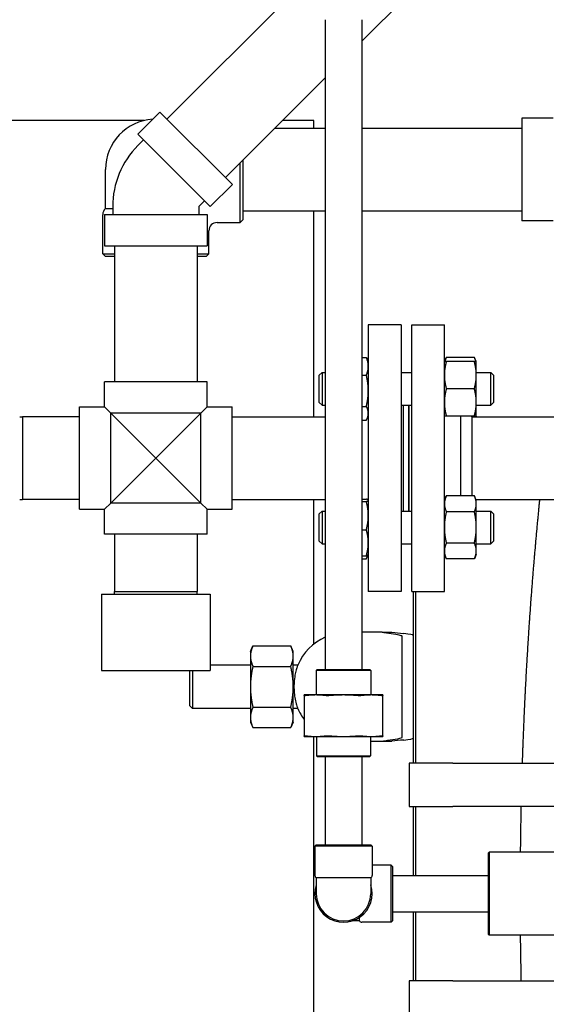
# Model space of a CAD drawing. Header units: inches. Extents: x 24 to 1128, y -69 to 748.
# Tile 315 of 656: x 472 to 484, y 616 to 639. Entities that reach past the tile are written whole.
import ezdxf

# ---------------------------------------------------------------- set-up
doc = ezdxf.new("R2010")
doc.units = ezdxf.units.IN
doc.header["$LTSCALE"] = 32
doc.header["$MEASUREMENT"] = 0
doc.layers.add('Dimension (ANSI)', color=7, linetype='Continuous', lineweight=25)
doc.layers.add('Visible (ANSI)', color=7, linetype='Continuous', lineweight=30)
doc.styles.add('Note Text (ANSI)', font='tahoma.ttf')
doc.dimstyles.new('SB Fraction-16 (ANSI)', dxfattribs={"dimscale": 32, "dimtxt": 0.125, "dimasz": 0.098425, "dimexe": 0.125, "dimexo": 0.0625, "dimgap": 0.031496, "dimtad": 0, "dimtih": 1, "dimtoh": 1, "dimdec": 4, "dimrnd": 1e-08, "dimzin": 0, "dimdsep": 46, "dimlunit": 5, "dimtxsty": 'Note Text (ANSI)', "dimcen": 0.09, "dimdle": 0.393701, "dimclrd": 256, "dimclre": 256, "dimclrt": 256, "dimadec": 0, "dimazin": 3, "dimtfac": 0.96, "dimtofl": 0, "dimtmove": 0, "dimatfit": 3, "dimfxl": 1, "dimfrac": 2, "dimtolj": 1, "dimtzin": 12, "dimlwd": -1, "dimlwe": -1, "dimarcsym": 0})

# ---------------------------------------------------------------- blocks, each defined once
blk = doc.blocks.new('*D18')
at = {"layer": 'Defpoints', "color": 0, "transparency": 16777216}
for p in [(496.281, 687.669), (344.474, 549.669), (496.281, 549.669)]:
    blk.add_point(p, dxfattribs=at)
at = {"layer": 'Dimension (ANSI)', "transparency": 16777216}
for p, q in [((494.281, 687.669), (340.474, 687.669)), ((344.474, 684.519), (344.474, 621.768)), ((344.474, 552.818), (344.474, 615.569)), ((494.281, 549.669), (340.474, 549.669))]:
    blk.add_line(p, q, dxfattribs=at)
for points in [[(343.949, 684.519), (344.999, 684.519), (344.474, 687.669)], [(343.949, 552.818), (344.999, 552.818), (344.474, 549.669)]]:
    blk.add_solid(points, dxfattribs=at)
at = {"layer": 'Dimension (ANSI)', "transparency": 16777216, "insert": (340.372, 620.76), "char_height": 4, "attachment_point": 1, "style": 'Note Text (ANSI)'}
blk.add_mtext('\\A1;138', dxfattribs=at)

msp = doc.modelspace()

# ---------------------------------------------------------------- linework, layer by layer
at = {"layer": 'Visible (ANSI)'}
for p, q in [((475.59689, 636.45159), (479.02573, 639.88043)), ((480.07033, 638.23803), (481.27033, 639.43803)), ((479.23033, 638.73303), (479.23033, 623.81353)), ((480.07033, 638.73303), (480.07033, 623.81353)), ((476.94039, 635.10809), (479.23033, 637.39803)), ((474.92973, 636.10334), (475.43744, 636.61104)), ((477.09984, 634.94864), (475.43744, 636.61104)), ((475.07533, 636.41853), (471.28063, 636.41853)), ((478.96813, 636.41853), (478.25083, 636.41853)), ((478.96813, 636.24353), (478.96813, 636.41853)), ((483.74189, 636.46903), (483.74189, 634.11803)), ((484.45989, 636.46903), (483.74189, 636.46903)), ((476.59214, 634.44093), (474.92973, 636.10334)), ((478.07583, 636.24353), (479.23033, 636.24353)), ((480.07033, 636.24353), (483.74189, 636.24353)), ((474.93226, 635.84353), (475.0609, 635.97217)), ((477.27983, 634.07478), (477.27983, 635.44753)), ((477.34233, 635.51003), (477.34233, 634.13728)), ((474.18608, 634.39578), (474.18608, 635.29353)), ((476.59214, 634.44093), (477.09984, 634.94864)), ((476.33233, 634.44346), (476.46097, 634.5721)), ((474.18608, 634.39578), (474.35233, 634.39578)), ((474.35233, 634.44346), (474.35233, 634.26153)), ((476.33233, 634.44346), (476.33233, 634.26153)), ((477.34233, 634.34353), (479.23033, 634.34353)), ((478.96813, 629.61853), (478.96813, 634.34353)), ((480.07033, 634.34353), (483.74189, 634.34353)), ((474.12358, 633.35603), (474.12358, 634.25603)), ((474.16683, 634.26153), (476.51783, 634.26153)), ((474.16683, 634.26153), (474.16683, 633.54353)), ((476.51783, 634.26153), (476.51783, 633.54353)), ((476.74858, 634.07478), (477.27983, 634.07478)), ((477.34233, 634.13728), (477.27983, 634.07478)), ((484.45989, 634.11803), (483.74189, 634.11803)), ((476.56108, 633.35603), (476.56108, 633.88728)), ((474.16683, 633.54353), (476.51783, 633.54353)), ((474.39233, 633.54353), (474.39233, 630.41853)), ((476.29233, 633.54353), (476.29233, 630.41853)), ((474.12358, 633.35603), (474.39233, 633.35603)), ((474.18608, 633.29353), (474.12358, 633.35603)), ((474.39233, 633.29353), (474.18608, 633.29353)), ((476.29233, 633.35603), (476.56108, 633.35603)), ((476.49858, 633.29353), (476.29233, 633.29353)), ((476.49858, 633.29353), (476.56108, 633.35603)), ((480.21983, 631.72853), (480.21983, 625.60853)), ((480.96983, 631.72853), (480.21983, 631.72853)), ((480.96983, 631.72853), (480.96983, 625.60853)), ((481.21483, 625.60853), (481.21483, 631.72853)), ((481.21483, 631.72853), (481.96483, 631.72853)), ((481.96483, 625.60853), (481.96483, 631.72853)), ((480.07033, 630.97919), (480.17474, 630.97919)), ((480.21983, 630.88452), (480.1878, 630.95321)), ((481.96483, 630.88452), (482.00992, 630.98121)), ((482.65374, 630.98121), (482.00992, 630.98121)), ((482.65374, 630.88452), (482.00992, 630.88452)), ((482.69883, 630.88452), (482.65374, 630.98121)), ((482.69883, 630.57202), (482.69883, 630.88452)), ((479.09483, 630.57202), (479.15733, 630.63452)), ((479.09483, 629.94702), (479.09483, 630.57202)), ((479.15733, 630.63452), (479.15733, 629.88452)), ((479.15733, 630.63452), (479.23033, 630.63452)), ((480.07033, 630.57264), (480.17474, 630.57264)), ((480.96983, 630.63452), (481.21483, 630.63452)), ((482.69883, 630.63452), (483.03233, 630.63452)), ((482.69883, 629.94702), (482.69883, 630.57202)), ((483.03233, 629.88452), (483.03233, 630.63452)), ((483.09483, 630.57202), (483.03233, 630.63452)), ((483.09483, 630.57202), (483.09483, 629.94702)), ((476.51783, 630.41853), (474.16683, 630.41853)), ((474.16683, 629.84403), (474.16683, 630.41853)), ((476.51783, 629.84403), (476.51783, 630.41853)), ((482.65374, 630.25952), (482.00992, 630.25952)), ((473.59233, 627.49303), (473.59233, 629.84403)), ((473.59233, 629.84403), (474.16683, 629.84403)), ((474.16683, 629.84403), (474.31033, 629.70053)), ((476.37433, 629.70053), (476.51783, 629.84403)), ((476.51783, 629.84403), (477.09233, 629.84403)), ((477.09233, 627.49303), (477.09233, 629.84403)), ((479.09483, 629.94702), (479.15733, 629.88452)), ((479.15733, 629.88452), (479.23033, 629.88452)), ((480.07033, 629.85297), (480.17474, 629.85297)), ((480.96983, 629.88452), (481.21483, 629.88452)), ((481.02983, 627.45254), (481.02983, 629.88452)), ((481.14983, 627.45254), (481.14983, 629.88452)), ((481.15483, 627.45254), (481.15483, 629.88452)), ((482.69883, 629.63452), (482.69883, 629.94702)), ((482.69883, 629.88452), (483.03233, 629.88452)), ((483.09483, 629.94702), (483.03233, 629.88452)), ((472.21733, 629.61689), (472.27983, 629.61853)), ((472.27983, 629.61853), (472.27983, 627.71853)), ((473.59233, 629.61853), (472.27983, 629.61853)), ((476.37433, 629.70053), (474.31033, 629.70053)), ((474.31033, 629.70053), (475.34233, 628.66853)), ((474.31033, 627.63653), (474.31033, 629.70053)), ((475.34233, 628.66853), (476.37433, 629.70053)), ((476.37433, 627.63653), (476.37433, 629.70053)), ((477.09233, 629.61853), (479.23033, 629.61853)), ((480.07033, 629.53985), (480.17474, 629.53985)), ((480.21983, 629.63452), (480.1878, 629.56583)), ((482.65374, 629.63452), (482.00992, 629.63452)), ((482.34483, 627.79923), (482.34483, 629.63452)), ((482.59483, 629.61853), (482.57884, 629.63452)), ((482.59483, 629.61853), (484.59233, 629.61853)), ((482.59483, 629.61853), (482.59483, 628.66853)), ((482.69883, 629.63452), (482.69137, 629.61853)), ((475.34233, 628.66853), (474.31033, 627.63653)), ((476.37433, 627.63653), (475.34233, 628.66853)), ((482.59483, 628.66853), (482.59483, 627.79923)), ((472.21733, 627.72017), (472.27983, 627.71853)), ((473.59233, 627.71853), (472.27983, 627.71853)), ((477.09233, 627.71853), (479.23033, 627.71853)), ((478.96813, 624.39638), (478.96813, 627.71853)), ((480.07033, 627.72776), (480.17474, 627.72776)), ((481.96483, 627.70254), (482.00992, 627.79923)), ((482.65374, 627.79923), (482.00992, 627.79923)), ((482.69883, 627.70254), (482.65374, 627.79923)), ((482.69137, 627.71853), (484.59233, 627.71853)), ((473.59233, 627.49303), (474.16683, 627.49303)), ((474.31033, 627.63653), (474.16683, 627.49303)), ((474.16683, 626.91853), (474.16683, 627.49303)), ((476.37433, 627.63653), (474.31033, 627.63653)), ((476.51783, 627.49303), (476.37433, 627.63653)), ((476.51783, 626.91853), (476.51783, 627.49303)), ((476.51783, 627.49303), (477.09233, 627.49303)), ((480.07033, 627.67382), (480.17474, 627.67382)), ((480.21983, 627.70254), (480.21901, 627.70429)), ((482.69883, 627.61881), (482.69883, 627.70254)), ((482.69883, 627.07754), (482.69883, 627.61881)), ((479.09483, 627.39004), (479.15733, 627.45254)), ((479.09483, 626.76504), (479.09483, 627.39004)), ((479.15733, 627.45254), (479.15733, 626.70254)), ((479.15733, 627.45254), (479.23033, 627.45254)), ((480.96983, 627.45254), (481.21483, 627.45254)), ((482.65374, 627.43838), (482.00992, 627.43838)), ((482.69883, 627.45254), (483.03233, 627.45254)), ((483.03233, 626.70254), (483.03233, 627.45254)), ((483.09483, 627.39004), (483.03233, 627.45254)), ((483.09483, 627.39004), (483.09483, 626.76504)), ((482.69883, 626.53627), (482.69883, 627.07754)), ((476.51783, 626.91853), (474.16683, 626.91853)), ((474.39233, 626.91853), (474.39233, 625.60603)), ((476.29233, 626.91853), (476.29233, 625.60603)), ((480.07033, 627.0236), (480.17474, 627.0236)), ((479.09483, 626.76504), (479.15733, 626.70254)), ((479.15733, 626.70254), (479.23033, 626.70254)), ((480.96983, 626.70254), (481.21483, 626.70254)), ((482.65374, 626.7167), (482.00992, 626.7167)), ((482.69883, 626.70254), (483.03233, 626.70254)), ((483.09483, 626.76504), (483.03233, 626.70254)), ((480.07033, 626.42732), (480.17474, 626.42732)), ((480.21901, 626.45079), (480.1878, 626.38385)), ((480.21983, 626.45254), (480.21901, 626.45079)), ((481.96483, 626.45254), (482.00992, 626.35585)), ((482.69883, 626.45254), (482.65374, 626.35585)), ((482.69883, 626.45254), (482.69883, 626.53627)), ((480.07033, 626.35787), (480.17474, 626.35787)), ((482.65374, 626.35585), (482.00992, 626.35585)), ((474.09233, 625.54353), (476.59233, 625.54353)), ((474.09233, 625.54353), (474.09233, 623.79353)), ((474.39233, 625.60603), (476.29233, 625.60603)), ((474.39397, 625.54353), (474.39233, 625.60603)), ((476.29069, 625.54353), (476.29233, 625.60603)), ((476.59233, 625.54353), (476.59233, 623.79353)), ((480.96983, 625.60853), (480.21983, 625.60853)), ((481.21483, 625.60853), (481.96483, 625.60853)), ((481.24679, 625.60847), (481.24679, 621.66853)), ((481.30929, 621.66853), (481.30929, 625.60847)), ((480.53372, 624.66853), (480.07032, 624.66853)), ((480.53372, 624.66853), (480.76004, 624.66853)), ((480.99679, 624.23152), (480.99679, 624.57148)), ((477.51279, 624.23103), (477.5714, 624.35672)), ((477.5714, 624.35672), (478.43817, 624.35672)), ((478.49679, 624.23103), (478.43817, 624.35672)), ((477.51279, 624.23103), (477.51279, 624.12218)), ((477.51279, 624.12218), (477.51279, 623.41853)), ((478.49679, 624.12218), (478.49679, 624.23103)), ((478.49679, 623.41853), (478.49679, 624.12218)), ((480.99679, 622.60554), (480.99679, 624.23152)), ((477.51279, 623.91853), (476.59233, 623.91853)), ((477.5714, 623.88763), (478.43817, 623.88763)), ((478.60114, 623.91853), (478.49679, 623.91853)), ((474.09233, 623.79353), (476.59233, 623.79353)), ((476.12179, 622.98103), (476.12179, 623.79353)), ((476.18429, 623.79353), (476.18429, 622.91853)), ((479.04616, 623.81353), (479.02533, 623.7927)), ((480.27533, 623.7927), (479.02533, 623.7927)), ((479.02533, 623.7927), (479.02533, 623.23003)), ((479.04616, 623.81353), (480.2545, 623.81353)), ((480.2545, 623.81353), (480.27533, 623.7927)), ((480.27533, 623.7927), (480.27533, 623.23003)), ((477.51279, 623.41853), (477.51279, 622.71488)), ((478.49679, 622.71488), (478.49679, 623.41853)), ((479.01393, 623.23003), (478.75033, 623.23003)), ((478.75033, 623.21515), (478.75033, 622.29241)), ((479.65033, 623.23003), (479.01393, 623.23003)), ((480.28673, 623.23003), (479.65033, 623.23003)), ((480.55033, 623.23003), (480.28673, 623.23003)), ((480.55033, 622.29241), (480.55033, 623.21515)), ((476.12179, 622.98103), (476.18429, 622.91853)), ((477.51279, 622.91853), (476.18429, 622.91853)), ((477.5714, 622.94943), (478.43817, 622.94943)), ((478.60114, 622.91853), (478.49679, 622.91853)), ((477.51279, 622.71488), (477.51279, 622.60603)), ((477.51279, 622.60603), (477.5714, 622.48034)), ((478.49679, 622.60603), (478.43817, 622.48034)), ((478.49679, 622.60603), (478.49679, 622.71488)), ((480.99679, 622.26558), (480.99679, 622.60554)), ((477.5714, 622.48034), (478.43817, 622.48034)), ((478.75033, 622.27753), (479.01393, 622.27753)), ((478.96813, 614.89638), (478.96813, 622.27753)), ((479.01393, 622.27753), (479.65033, 622.27753)), ((479.03158, 622.27753), (479.03158, 621.83436)), ((479.65033, 622.27753), (480.28673, 622.27753)), ((480.26908, 622.27753), (480.26908, 621.83436)), ((480.26908, 622.16853), (480.53372, 622.16853)), ((480.28673, 622.27753), (480.55033, 622.27753)), ((480.53372, 622.16853), (480.76004, 622.16853)), ((479.03158, 621.83436), (480.26908, 621.83436)), ((479.05241, 621.81353), (479.03158, 621.83436)), ((480.24825, 621.81353), (479.05241, 621.81353)), ((479.23033, 621.81353), (479.23033, 619.79353)), ((480.07033, 621.81353), (480.07033, 619.79353)), ((480.24825, 621.81353), (480.26908, 621.83436)), ((482.15563, 621.66853), (481.15563, 621.66853)), ((481.15563, 621.66853), (481.15563, 620.66853)), ((482.15563, 621.66853), (492.15563, 621.66853)), ((481.15563, 620.66853), (482.15563, 620.66853)), ((481.24679, 620.66851), (481.24679, 619.08853)), ((481.30929, 619.08853), (481.30929, 620.66851)), ((492.15563, 620.66853), (482.15563, 620.66853)), ((479.02533, 619.79353), (478.99408, 619.76228)), ((480.30658, 619.76228), (478.99408, 619.76228)), ((478.99408, 619.76228), (478.99408, 619.08803)), ((479.02533, 619.79353), (480.27533, 619.79353)), ((480.27533, 619.79353), (480.30658, 619.76228)), ((480.30658, 619.76228), (480.30658, 619.08803)), ((482.97974, 619.6029), (482.99536, 619.61853)), ((482.97974, 617.73415), (482.97974, 619.6029)), ((482.99536, 619.61853), (482.99536, 617.71853)), ((485.12164, 619.61853), (482.99536, 619.61853)), ((480.74408, 619.32478), (480.30658, 619.32478)), ((480.74408, 618.01228), (480.74408, 619.32478)), ((480.77533, 619.29353), (480.74408, 619.32478)), ((480.77533, 619.29353), (480.77533, 618.04353)), ((480.27533, 619.0339), (479.02533, 619.0339)), ((479.02533, 619.0339), (479.02533, 618.66853)), ((480.27533, 619.0339), (480.27533, 618.66853)), ((480.77533, 619.08853), (482.97974, 619.08853)), ((480.77533, 618.24853), (482.97974, 618.24853)), ((481.24679, 618.24854), (481.24679, 616.66854)), ((481.30929, 616.66854), (481.30929, 618.24854)), ((480.0157, 618.04353), (479.85043, 618.04353)), ((480.0157, 618.04353), (480.0157, 618.1183)), ((480.74408, 618.01228), (480.06983, 618.01228)), ((480.77533, 618.04353), (480.74408, 618.01228)), ((482.97974, 617.73415), (482.99536, 617.71853)), ((485.12164, 617.71853), (482.99536, 617.71853)), ((482.15563, 616.66853), (481.15563, 616.66853)), ((481.15563, 616.66853), (481.15563, 615.66853)), ((482.15563, 616.66853), (492.15563, 616.66853))]:
    msp.add_line(p, q, dxfattribs=at)
for centre, radius, start, end in [((475.34233, 635.29353), 1.15625, 93.379962, 180), ((476.33233, 634.44346), 1.98, 135, 180), ((474.31108, 634.25603), 0.1875, 131.810315, 180), ((476.74858, 633.88728), 0.1875, 90, 180), ((479.74679, 623.41853), 1.25, 114.403737, 156.421822), ((479.74679, 623.41853), 1.25, 203.578178, 217.139886), ((479.05658, 619.08803), 0.0625, 180, 240), ((480.24408, 619.08803), 0.0625, 300, 0), ((479.65033, 618.66853), 0.65625, 162.24721, 17.75279), ((479.65033, 618.66853), 0.625, 180, 0), ((480.06983, 618.07478), 0.0625, 210, 270)]:
    msp.add_arc(centre, radius, start, end, dxfattribs=at)
for centre, major_axis, start_param, end_param in [((489.64679, 624.84843), (-9.65, 0), 0.40039701, 0.46748636), ((479.24679, 624.59733), (2, 0), 0, 0.46748636), ((489.64679, 621.98863), (9.65, 0), 2.67410629, 2.74119564), ((479.24679, 622.23973), (-2, 0), 2.67410629, 3.14159265)]:
    msp.add_ellipse(centre, major_axis=major_axis, ratio=0.04782887, start_param=start_param, end_param=end_param, dxfattribs=at)
for points, weights in [([(480.17474, 630.97919), (480.18186, 630.96594), (480.1878, 630.95321)], [1, 1.00580630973, 1.00983612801]), ([(480.21983, 630.77591), (480.21983, 630.87025), (480.17474, 630.97919)], [1, 1.0379548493, 1]), ([(481.96483, 630.88452), (481.96483, 630.88452), (482.00992, 630.88452)], [1, 1.0379548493, 1]), ([(482.00992, 630.88452), (481.96483, 630.71705), (481.96483, 630.57202)], [1, 1.0379548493, 1]), ([(482.00992, 630.98121), (481.98614, 630.93023), (481.97511, 630.88452)], [1, 1.01965956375, 1.01895290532]), ([(482.68855, 630.88452), (482.67752, 630.93023), (482.65374, 630.98121)], [1.01895290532, 1.01965956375, 1]), ([(482.69883, 630.57202), (482.69883, 630.71705), (482.65374, 630.88452)], [1, 1.0379548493, 1]), ([(482.65374, 630.88452), (482.69883, 630.88452), (482.69883, 630.88452)], [1, 1.0379548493, 1]), ([(480.17474, 630.57264), (480.21983, 630.68157), (480.21983, 630.77591)], [1, 1.0379548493, 1]), ([(480.21983, 630.2128), (480.21983, 630.3798), (480.17474, 630.57264)], [1, 1.0379548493, 1]), ([(481.96483, 630.57202), (481.96483, 630.42699), (482.00992, 630.25952)], [1, 1.0379548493, 1]), ([(482.65374, 630.25952), (482.69883, 630.42699), (482.69883, 630.57202)], [1, 1.0379548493, 1]), ([(480.17474, 629.85297), (480.21983, 630.0458), (480.21983, 630.2128)], [1, 1.0379548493, 1]), ([(482.00992, 630.25952), (481.96483, 630.09205), (481.96483, 629.94702)], [1, 1.0379548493, 1]), ([(482.69883, 629.94702), (482.69883, 630.09205), (482.65374, 630.25952)], [1, 1.0379548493, 1]), ([(480.21983, 629.69641), (480.21983, 629.76907), (480.17474, 629.85297)], [1, 1.0379548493, 1]), ([(481.96483, 629.94702), (481.96483, 629.80199), (482.00992, 629.63452)], [1, 1.0379548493, 1]), ([(482.65374, 629.63452), (482.69883, 629.80199), (482.69883, 629.94702)], [1, 1.0379548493, 1]), ([(480.17474, 629.53985), (480.21983, 629.62375), (480.21983, 629.69641)], [1, 1.0379548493, 1]), ([(482.00992, 629.63452), (481.96483, 629.63452), (481.96483, 629.63452)], [1, 1.0379548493, 1]), ([(482.69883, 629.63452), (482.69883, 629.63452), (482.65374, 629.63452)], [1, 1.0379548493, 1]), ([(482.68435, 629.61853), (482.68663, 629.62658), (482.68855, 629.63452)], [1.01858442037, 1.01907558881, 1.01895290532]), ([(480.21983, 627.70079), (480.21983, 627.71331), (480.17474, 627.72776)], [1, 1.0379548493, 1]), ([(482.00992, 627.79923), (481.96483, 627.70254), (481.96483, 627.61881)], [1, 1.0379548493, 1]), ([(482.69883, 627.61881), (482.69883, 627.70254), (482.65374, 627.79923)], [1, 1.0379548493, 1]), ([(480.17474, 627.67382), (480.21983, 627.68827), (480.21983, 627.70079)], [1, 1.0379548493, 1]), ([(480.21983, 627.34871), (480.21983, 627.49959), (480.17474, 627.67382)], [1, 1.0379548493, 1]), ([(481.96483, 627.61881), (481.96483, 627.53507), (482.00992, 627.43838)], [1, 1.0379548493, 1]), ([(482.65374, 627.43838), (482.69883, 627.53507), (482.69883, 627.61881)], [1, 1.0379548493, 1]), ([(480.17474, 627.0236), (480.21983, 627.19782), (480.21983, 627.34871)], [1, 1.0379548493, 1]), ([(482.00992, 627.43838), (481.96483, 627.24501), (481.96483, 627.07754)], [1, 1.0379548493, 1]), ([(482.69883, 627.07754), (482.69883, 627.24501), (482.65374, 627.43838)], [1, 1.0379548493, 1]), ([(481.96483, 627.07754), (481.96483, 626.91007), (482.00992, 626.7167)], [1, 1.0379548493, 1]), ([(482.65374, 626.7167), (482.69883, 626.91007), (482.69883, 627.07754)], [1, 1.0379548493, 1]), ([(480.21983, 626.72546), (480.21983, 626.86382), (480.17474, 627.0236)], [1, 1.0379548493, 1]), ([(480.17474, 626.42732), (480.21983, 626.58709), (480.21983, 626.72546)], [1, 1.0379548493, 1]), ([(482.00992, 626.7167), (481.96483, 626.62001), (481.96483, 626.53627)], [1, 1.0379548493, 1]), ([(482.69883, 626.53627), (482.69883, 626.62001), (482.65374, 626.7167)], [1, 1.0379548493, 1]), ([(480.21901, 626.45079), (480.21393, 626.43988), (480.17474, 626.42732)], [1.00887854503, 1.03282122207, 1]), ([(480.17474, 626.35787), (480.19852, 626.40211), (480.20955, 626.44177)], [1, 1.01965956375, 1.01895290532]), ([(481.96483, 626.53627), (481.96483, 626.45254), (482.00992, 626.35585)], [1, 1.0379548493, 1]), ([(482.65374, 626.35585), (482.69883, 626.45254), (482.69883, 626.53627)], [1, 1.0379548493, 1]), ([(477.5714, 624.35672), (477.51279, 624.23103), (477.51279, 624.12218)], [1, 1.0379548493, 1]), ([(478.49679, 624.12218), (478.49679, 624.23103), (478.43817, 624.35672)], [1, 1.0379548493, 1]), ([(477.51279, 624.12218), (477.51279, 624.01332), (477.5714, 623.88763)], [1, 1.0379548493, 1]), ([(478.43817, 623.88763), (478.49679, 624.01332), (478.49679, 624.12218)], [1, 1.0379548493, 1]), ([(477.5714, 623.88763), (477.51279, 623.63624), (477.51279, 623.41853)], [1, 1.0379548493, 1]), ([(478.49679, 623.41853), (478.49679, 623.63624), (478.43817, 623.88763)], [1, 1.0379548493, 1]), ([(477.51279, 623.41853), (477.51279, 623.20082), (477.5714, 622.94943)], [1, 1.0379548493, 1]), ([(478.43817, 622.94943), (478.49679, 623.20082), (478.49679, 623.41853)], [1, 1.0379548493, 1]), ([(478.75033, 623.21515), (478.75033, 623.23003), (478.75033, 623.23003)], [1.06851824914, 1.04951712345, 1]), ([(479.01393, 623.23003), (478.90384, 623.23003), (478.78694, 623.21515)], [1, 1.04951712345, 1.06851824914]), ([(479.24093, 623.21515), (479.12403, 623.23003), (479.01393, 623.23003)], [1.06851824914, 1.04951712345, 1]), ([(479.65033, 623.23003), (479.49463, 623.23003), (479.32932, 623.21515)], [1, 1.04951712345, 1.06851824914]), ([(479.97135, 623.21515), (479.80603, 623.23003), (479.65033, 623.23003)], [1.06851824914, 1.04951712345, 1]), ([(480.28673, 623.23003), (480.17663, 623.23003), (480.05973, 623.21515)], [1, 1.04951712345, 1.06851824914]), ([(480.51372, 623.21515), (480.39683, 623.23003), (480.28673, 623.23003)], [1.06851824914, 1.04951712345, 1]), ([(480.55033, 623.23003), (480.55033, 623.23003), (480.55033, 623.21515)], [1, 1.04951712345, 1.06851824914]), ([(477.5714, 622.94943), (477.51279, 622.82374), (477.51279, 622.71488)], [1, 1.0379548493, 1]), ([(478.49679, 622.71488), (478.49679, 622.82374), (478.43817, 622.94943)], [1, 1.0379548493, 1]), ([(477.51279, 622.71488), (477.51279, 622.60603), (477.5714, 622.48034)], [1, 1.0379548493, 1]), ([(478.43817, 622.48034), (478.49679, 622.60603), (478.49679, 622.71488)], [1, 1.0379548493, 1]), ([(478.75033, 622.27753), (478.75033, 622.27753), (478.75033, 622.29241)], [1, 1.04951712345, 1.06851824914]), ([(478.78694, 622.29241), (478.90384, 622.27753), (479.01393, 622.27753)], [1.06851824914, 1.04951712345, 1]), ([(479.01393, 622.27753), (479.12403, 622.27753), (479.24093, 622.29241)], [1, 1.04951712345, 1.06851824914]), ([(479.32932, 622.29241), (479.49463, 622.27753), (479.65033, 622.27753)], [1.06851824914, 1.04951712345, 1]), ([(479.65033, 622.27753), (479.80603, 622.27753), (479.97135, 622.29241)], [1, 1.04951712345, 1.06851824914]), ([(480.05973, 622.29241), (480.17663, 622.27753), (480.28673, 622.27753)], [1.06851824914, 1.04951712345, 1]), ([(480.28673, 622.27753), (480.39683, 622.27753), (480.51372, 622.29241)], [1, 1.04951712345, 1.06851824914]), ([(480.55033, 622.29241), (480.55033, 622.27753), (480.55033, 622.27753)], [1.06851824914, 1.04951712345, 1])]:
    msp.add_rational_spline(points, weights, degree=2, dxfattribs=at)
for points, knots in [([(484.14996, 627.71853), (484.14721, 627.69116), (484.14441, 627.66326), (484.14158, 627.63485), (484.14082, 627.62726), (484.14006, 627.61963), (484.1393, 627.61197), (484.13574, 627.57608), (484.13211, 627.5394), (484.12844, 627.50195), (484.12468, 627.46357), (484.12086, 627.42436), (484.11699, 627.38434), (484.11614, 627.37561), (484.1153, 627.36685), (484.11445, 627.35804), (484.11103, 627.32256), (484.10758, 627.28651), (484.10409, 627.24991), (484.10321, 627.24061), (484.10232, 627.23128), (484.10144, 627.22191), (484.09787, 627.18432), (484.09428, 627.14615), (484.09066, 627.10743), (484.08625, 627.06026), (484.0818, 627.01214), (484.0773, 626.96315), (484.07635, 626.95279), (484.0754, 626.94239), (484.07444, 626.93196), (484.07081, 626.89218), (484.06715, 626.85184), (484.06347, 626.811), (484.06312, 626.80702), (484.06276, 626.80303), (484.0624, 626.79905), (484.06178, 626.79218), (484.06116, 626.78529), (484.06055, 626.77839), (484.05727, 626.74183), (484.05398, 626.70488), (484.05069, 626.66757), (484.04408, 626.59272), (484.03741, 626.51614), (484.03072, 626.43802), (484.02972, 626.4263), (484.02871, 626.41455), (484.02771, 626.40277), (484.02242, 626.34067), (484.01711, 626.27763), (484.0118, 626.21375), (484.01106, 626.20483), (484.01032, 626.1959), (484.00958, 626.18695), (484.00932, 626.18373), (484.00905, 626.18051), (484.00878, 626.17729), (484.0056, 626.13878), (484.00242, 626.09994), (483.99923, 626.06078), (483.99069, 625.95563), (483.98214, 625.8482), (483.97365, 625.73874), (483.97267, 625.72607), (483.97168, 625.71337), (483.9707, 625.70064), (483.96994, 625.69074), (483.96917, 625.68082), (483.96841, 625.67088), (483.96379, 625.61073), (483.95918, 625.54996), (483.9546, 625.4886), (483.95364, 625.47579), (483.95268, 625.46296), (483.95173, 625.4501), (483.94376, 625.34294), (483.93587, 625.23403), (483.92807, 625.12358), (483.92436, 625.07102), (483.92067, 625.01807), (483.917, 624.96477), (483.91612, 624.95194), (483.91524, 624.93909), (483.91436, 624.92622), (483.90906, 624.8488), (483.90382, 624.77065), (483.89865, 624.69186), (483.89781, 624.6791), (483.89697, 624.66632), (483.89613, 624.65352), (483.89387, 624.61885), (483.89162, 624.58406), (483.88938, 624.54915), (483.88045, 624.40989), (483.87171, 624.26846), (483.86321, 624.12527), (483.86248, 624.11295), (483.86175, 624.10061), (483.86102, 624.08827), (483.85996, 624.07025), (483.8589, 624.0522), (483.85785, 624.03413), (483.85623, 624.0065), (483.85463, 623.97881), (483.85304, 623.95106), (483.85077, 623.91159), (483.84852, 623.87198), (483.84629, 623.83224), (483.84562, 623.8203), (483.84495, 623.80835), (483.84429, 623.79638), (483.83577, 623.64349), (483.82754, 623.48873), (483.81964, 623.33244), (483.81808, 623.3016), (483.81653, 623.27069), (483.81499, 623.23971), (483.81444, 623.22864), (483.8139, 623.21755), (483.81335, 623.20646), (483.80903, 623.11851), (483.80481, 623.03006), (483.80069, 622.94118), (483.80021, 622.93061), (483.79972, 622.92003), (483.79923, 622.90945), (483.79598, 622.83869), (483.79281, 622.76766), (483.7897, 622.69637), (483.78442, 622.57526), (483.77936, 622.45334), (483.77451, 622.33075), (483.77413, 622.32137), (483.77376, 622.31199), (483.7734, 622.30261), (483.77261, 622.28251), (483.77183, 622.2624), (483.77105, 622.24227), (483.76853, 622.177), (483.76607, 622.11154), (483.76368, 622.04593), (483.76336, 622.03713), (483.76304, 622.02833), (483.76272, 622.01952), (483.76241, 622.01082), (483.76209, 622.00212), (483.76178, 621.99341), (483.75791, 621.88559), (483.75422, 621.77726), (483.7507, 621.66853)], [0.778215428, 0.778215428, 0.778215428, 0.778215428, 0.781110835, 0.781110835, 0.781110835, 0.781884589, 0.781884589, 0.781884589, 0.78550723, 0.78550723, 0.78550723, 0.789220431, 0.789220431, 0.789220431, 0.790030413, 0.790030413, 0.790030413, 0.793293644, 0.793293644, 0.793293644, 0.794122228, 0.794122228, 0.794122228, 0.797447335, 0.797447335, 0.797447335, 0.80149702, 0.80149702, 0.80149702, 0.802353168, 0.802353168, 0.802353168, 0.805616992, 0.805616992, 0.805616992, 0.805934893, 0.805934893, 0.805934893, 0.806482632, 0.806482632, 0.806482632, 0.809385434, 0.809385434, 0.809385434, 0.81520909, 0.81520909, 0.81520909, 0.816082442, 0.816082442, 0.816082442, 0.820684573, 0.820684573, 0.820684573, 0.821326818, 0.821326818, 0.821326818, 0.821557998, 0.821557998, 0.821557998, 0.824318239, 0.824318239, 0.824318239, 0.831729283, 0.831729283, 0.831729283, 0.832587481, 0.832587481, 0.832587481, 0.833255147, 0.833255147, 0.833255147, 0.837297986, 0.837297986, 0.837297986, 0.838141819, 0.838141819, 0.838141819, 0.845175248, 0.845175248, 0.845175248, 0.848522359, 0.848522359, 0.848522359, 0.849328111, 0.849328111, 0.849328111, 0.854175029, 0.854175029, 0.854175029, 0.854960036, 0.854960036, 0.854960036, 0.857087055, 0.857087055, 0.857087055, 0.865571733, 0.865571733, 0.865571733, 0.86630193, 0.86630193, 0.86630193, 0.867367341, 0.867367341, 0.867367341, 0.868996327, 0.868996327, 0.868996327, 0.871313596, 0.871313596, 0.871313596, 0.872010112, 0.872010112, 0.872010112, 0.880909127, 0.880909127, 0.880909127, 0.882665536, 0.882665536, 0.882665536, 0.883293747, 0.883293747, 0.883293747, 0.88827426, 0.88827426, 0.88827426, 0.888866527, 0.888866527, 0.888866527, 0.892826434, 0.892826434, 0.892826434, 0.899554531, 0.899554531, 0.899554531, 0.900069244, 0.900069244, 0.900069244, 0.901171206, 0.901171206, 0.901171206, 0.904744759, 0.904744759, 0.904744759, 0.905224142, 0.905224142, 0.905224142, 0.905697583, 0.905697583, 0.905697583, 0.911560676, 0.911560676, 0.911560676, 0.911560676]), ([(480.99493, 624.57999), (480.98825, 624.58755), (480.9641, 624.59511), (480.83781, 624.62338), (480.66292, 624.64539), (480.53372, 624.66853)], [0.22095062, 0.22095062, 0.22095062, 0.22095062, 1.4278888, 1.4278888, 4.83429221, 4.83429221, 4.83429221, 4.83429221]), ([(478.60114, 623.91853), (478.60114, 623.91853), (478.59856, 623.91173), (478.58867, 623.88381), (478.58104, 623.86156), (478.56306, 623.80128), (478.55267, 623.76233), (478.5337, 623.67127), (478.52532, 623.61934), (478.51716, 623.53665), (478.51519, 623.50887), (478.51316, 623.46061), (478.51272, 623.44039), (478.51268, 623.4003), (478.51306, 623.38048), (478.51489, 623.33351), (478.51669, 623.30661), (478.52403, 623.2284), (478.53145, 623.17953), (478.55057, 623.08227), (478.5627, 623.0367), (478.58404, 622.96576), (478.59301, 622.94081), (478.59994, 622.92172), (478.60111, 622.91852), (478.60111, 622.91852)], [-8.06285876, -8.06285876, -8.06285876, -8.06285876, -7.69970356, -7.69970356, -7.3009728, -7.3009728, -6.86791992, -6.86791992, -6.42313067, -6.42313067, -6.20646758, -6.20646758, -6.05214122, -6.05214122, -5.9009195, -5.9009195, -5.6915643, -5.6915643, -5.27828854, -5.27828854, -4.78026163, -4.78026163, -4.28262045, -4.28262045, -4.03199162, -4.03199162, -4.03199162, -4.03199162]), ([(478.78694, 623.21515), (478.7752, 623.21365), (478.76591, 623.21292), (478.75379, 623.21292), (478.75033, 623.21365), (478.75033, 623.21515)], [1.292675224, 1.292675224, 1.292675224, 1.292675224, 1.413350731, 1.413350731, 1.534026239, 1.534026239, 1.534026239, 1.534026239]), ([(479.32932, 623.21515), (479.31271, 623.21365), (479.29611, 623.21292), (479.26685, 623.21292), (479.25267, 623.21365), (479.24093, 623.21515)], [1.292675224, 1.292675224, 1.292675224, 1.292675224, 1.413350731, 1.413350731, 1.534026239, 1.534026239, 1.534026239, 1.534026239]), ([(480.05973, 623.21515), (480.048, 623.21365), (480.03381, 623.21292), (480.00455, 623.21292), (479.98795, 623.21365), (479.97135, 623.21515)], [1.292675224, 1.292675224, 1.292675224, 1.292675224, 1.413350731, 1.413350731, 1.534026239, 1.534026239, 1.534026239, 1.534026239]), ([(480.55033, 623.21515), (480.55033, 623.21365), (480.54688, 623.21292), (480.53476, 623.21292), (480.52546, 623.21365), (480.51372, 623.21515)], [0.414702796, 0.414702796, 0.414702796, 0.414702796, 0.535378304, 0.535378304, 0.656053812, 0.656053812, 0.656053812, 0.656053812]), ([(478.75033, 622.29241), (478.75033, 622.29391), (478.75379, 622.29464), (478.76591, 622.29464), (478.7752, 622.29391), (478.78694, 622.29241)], [0.414702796, 0.414702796, 0.414702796, 0.414702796, 0.535378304, 0.535378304, 0.656053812, 0.656053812, 0.656053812, 0.656053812]), ([(479.24093, 622.29241), (479.25267, 622.29391), (479.26685, 622.29464), (479.29611, 622.29464), (479.31271, 622.29391), (479.32932, 622.29241)], [0.414702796, 0.414702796, 0.414702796, 0.414702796, 0.535378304, 0.535378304, 0.656053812, 0.656053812, 0.656053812, 0.656053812]), ([(479.97135, 622.29241), (479.98795, 622.29391), (480.00455, 622.29464), (480.03381, 622.29464), (480.048, 622.29391), (480.05973, 622.29241)], [0.414702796, 0.414702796, 0.414702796, 0.414702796, 0.535378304, 0.535378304, 0.656053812, 0.656053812, 0.656053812, 0.656053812]), ([(480.51372, 622.29241), (480.52546, 622.29391), (480.53476, 622.29464), (480.54688, 622.29464), (480.55033, 622.29391), (480.55033, 622.29241)], [1.292675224, 1.292675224, 1.292675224, 1.292675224, 1.413350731, 1.413350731, 1.534026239, 1.534026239, 1.534026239, 1.534026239]), ([(480.53372, 622.16853), (480.55538, 622.17241), (480.57839, 622.17627), (480.67992, 622.19267), (480.76443, 622.2048), (480.91735, 622.23024), (480.9832, 622.24379), (480.99493, 622.25707)], [17.24883005, 17.24883005, 17.24883005, 17.24883005, 17.85490991, 17.85490991, 19.83059007, 19.83059007, 22.11128903, 22.11128903, 22.11128903, 22.11128903]), ([(483.72378, 620.66853), (483.72198, 620.58483), (483.72029, 620.50097), (483.71871, 620.41698), (483.71862, 620.4122), (483.71853, 620.40743), (483.71844, 620.40266), (483.7165, 620.29848), (483.71473, 620.1941), (483.71313, 620.08956), (483.71307, 620.08566), (483.71301, 620.08176), (483.71295, 620.07785), (483.71274, 620.06382), (483.71253, 620.04979), (483.71232, 620.03575), (483.71028, 619.89693), (483.70855, 619.75783), (483.70713, 619.61853)], [0.9293619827, 0.9293619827, 0.9293619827, 0.9293619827, 0.9337940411, 0.9337940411, 0.9337940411, 0.9340458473, 0.9340458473, 0.9340458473, 0.9395419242, 0.9395419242, 0.9395419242, 0.9397471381, 0.9397471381, 0.9397471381, 0.9404848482, 0.9404848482, 0.9404848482, 0.9477801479, 0.9477801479, 0.9477801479, 0.9477801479]), ([(483.70713, 617.71853), (483.70811, 617.62223), (483.70924, 617.52604), (483.71052, 617.43001), (483.71057, 617.42658), (483.71061, 617.42315), (483.71066, 617.41972), (483.71209, 617.31325), (483.7137, 617.20691), (483.71549, 617.10076), (483.71556, 617.09642), (483.71563, 617.09209), (483.71571, 617.08775), (483.71809, 616.94762), (483.72078, 616.80784), (483.72378, 616.66853)], [0.9808146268, 0.9808146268, 0.9808146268, 0.9808146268, 0.9858494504, 0.9858494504, 0.9858494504, 0.9860292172, 0.9860292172, 0.9860292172, 0.9916117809, 0.9916117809, 0.9916117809, 0.9918398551, 0.9918398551, 0.9918398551, 0.9992105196, 0.9992105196, 0.9992105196, 0.9992105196])]:
    msp.add_open_spline(points, degree=3, knots=knots, dxfattribs=at)
for points in [[(480.99679, 624.57148), (480.99679, 624.5757), (480.99621, 624.57853), (480.99493, 624.57999)], [(480.99493, 622.25707), (480.9962, 622.25852), (480.99679, 622.26136), (480.99679, 622.26558)], [(480.01485, 618.12282), (480.0155, 618.12112), (480.0157, 618.1196), (480.0157, 618.1183)]]:
    msp.add_open_spline(points, degree=3, dxfattribs=at)

# ---------------------------------------------------------------- dimensions: what is measured, and where the dimension line sits
at = {"layer": 'Dimension (ANSI)'}
dim = msp.add_linear_dim(base=(344.47435, 549.66853), p1=(496.28063, 687.66853), p2=(496.28063, 549.66853), angle=90, dimstyle='SB Fraction-16 (ANSI)', override={"dimgap": 0.031496, "dimdec": 4, "dimtol": 0, "dimlim": 0, "dimtp": 0, "dimtm": 0, "dimtdec": 2, "dimatfit": 1}, dxfattribs=at)
dim.commit()
dim.dimension.update_dxf_attribs({"geometry": '*D18', "text_midpoint": (344.47435, 618.66853), "dimtype": 160})

doc.saveas('drawing.dxf')
